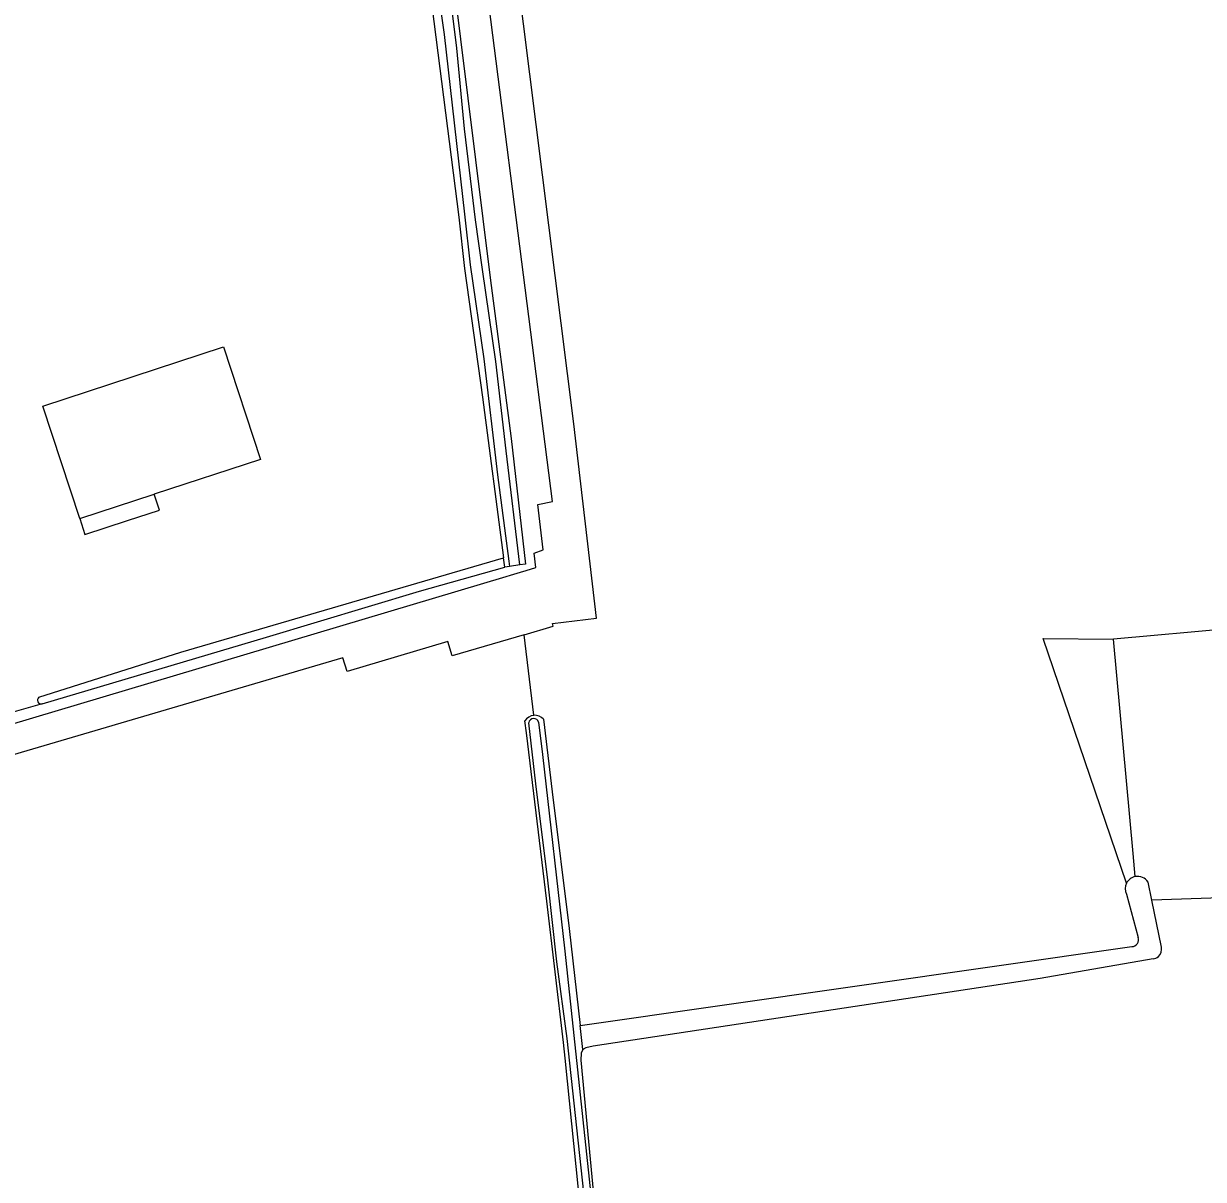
# Model space of a CAD drawing. Extents: x 140000 to 143000, y 403500 to 406000.
# Drawn here: x 141103.5 to 141260.5, y 404678.8 to 404832.6 of the extents above; entities that cross this region are included whole.
import ezdxf

# ---------------------------------------------------------------- set-up
doc = ezdxf.new("R2010")
doc.units = 0
for name, color, linetype in [('gg-afsc-erfafscheiding', 7, 'Continuous'), ('gg-bbg-bijgebouw', 7, 'Continuous'), ('gg-bbg-gedigitaliseerde bijgebouw', 7, 'Continuous'), ('gg-bbg-luifel en loopbrug', 7, 'Continuous'), ('gg-knt-bronhoudergrens', 7, 'Continuous'), ('gg-knt-verharding', 7, 'Continuous'), ('gg-kntw-bovenkant insteek waterloop', 7, 'Continuous'), ('gg-kntw-waterlijn', 7, 'Continuous'), ('gt-grn-vlakafsluiter', 7, 'Continuous')]:
    doc.layers.add(name, color=color, linetype=linetype)

msp = doc.modelspace()

# ---------------------------------------------------------------- linework, layer by layer
at = {"layer": 'gg-afsc-erfafscheiding'}
msp.add_line((141105.95, 404742.05), (141099.98, 404740.34), dxfattribs=at)
for points in [[(141250.27, 404718.19), (141239.19, 404750.75), (141248.51, 404750.64)], [(141251.4, 404719.05), (141251.16, 404722.15), (141248.51, 404750.64)]]:
    msp.add_lwpolyline(points, dxfattribs=at)
at = {"layer": 'gg-bbg-bijgebouw'}
for p in [(141135, 404774.59), (141110.96, 404766.7)]:
    msp.add_line(p, (141120.88, 404769.96), dxfattribs=at)
msp.add_lwpolyline([(141110.96, 404766.7), (141106.05, 404781.67), (141130.09, 404789.55)], dxfattribs=at)
at = {"layer": 'gg-bbg-gedigitaliseerde bijgebouw'}
msp.add_line((141130.09, 404789.55), (141135, 404774.59), dxfattribs=at)
at = {"layer": 'gg-bbg-luifel en loopbrug'}
msp.add_lwpolyline([(141110.96, 404766.7), (141111.66, 404764.58), (141117.3, 404766.43), (141121.57, 404767.81), (141120.88, 404769.96)], dxfattribs=at)
at = {"layer": 'gg-knt-bronhoudergrens'}
msp.add_line((141171.39, 404740.52), (141170.12, 404751.25), dxfattribs=at)
for points in [[(141170.12, 404751.25), (141173.95, 404752.39), (141173.87, 404752.76), (141179.74, 404753.43), (141176.7, 404779.3), (141162.54, 404892.17), (141164.65, 404892.44), (141163.22, 404901.21)], [(141051.07, 404724.16), (141167.7, 404759), (141168.3, 404759.18), (141169.64, 404759.58), (141170.36, 404759.8), (141171.64, 404760.2), (141171.43, 404762.11), (141172.65, 404762.53), (141171.91, 404768.56), (141173.87, 404768.99), (141158.42, 404889.69), (141156.67, 404889.48), (141156.09, 404893.45), (141153.81, 404893.2)], [(141170.12, 404751.25), (141160.53, 404748.45), (141159.95, 404750.33), (141146.54, 404746.33), (141145.96, 404748.16), (141096.66, 404733.66), (141063.64, 404723.66), (141064.23, 404721.89), (141060.34, 404720.67), (141060.97, 404718.79), (141057.14, 404717.57), (141057.64, 404715.56)], [(141302.53, 404685.83), (141265.61, 404683.75), (141262.83, 404716.24), (141253.62, 404715.93)]]:
    msp.add_lwpolyline(points, dxfattribs=at)
at = {"layer": 'gg-knt-verharding'}
msp.add_lwpolyline([(141290.03, 404798.09), (141295.79, 404754.9), (141248.51, 404750.64)], dxfattribs=at)
at = {"layer": 'gg-kntw-bovenkant insteek waterloop'}
for p, q in [((141168.15, 404760.34), (141167.53, 404760.26)), ((141169.53, 404760.53), (141168.15, 404760.34)), ((141253.62, 404715.93), (141253.13, 404718.31)), ((141250.26, 404716.72), (141251.81, 404710.96)), ((141254.9, 404709.68), (141253.62, 404715.93)), ((141177.55, 404699.23), (141250.97, 404709.74))]:
    msp.add_line(p, q, dxfattribs=at)
for points in [[(141157.78, 404860.62), (141157.28, 404861.32), (141156.8, 404861.79), (141155.97, 404861.76), (141155.4, 404861.49), (141154.95, 404861.03), (141154.75, 404860.33), (141155.56, 404852.68), (141161.42, 404806.82), (141162.18, 404800), (141164.58, 404782.88), (141167.37, 404761.49)], [(141157.78, 404860.62), (141158.07, 404859.19), (141160.67, 404838.43), (141165.57, 404798.74), (141168.37, 404777.38), (141170.27, 404760.63), (141169.53, 404760.53)], [(141105.52, 404742.93), (141124.4, 404748.93), (141167.37, 404761.49)], [(141105.95, 404742.05), (141135.84, 404750.91), (141156.2, 404757.03), (141167.53, 404760.26)], [(141239.35, 403974.74), (141236.14, 404009.69), (141223.88, 404147.94), (141218.47, 404213.52), (141211.8, 404291.71), (141205.25, 404372.12), (141199.82, 404435.79), (141197.45, 404461.84), (141196.27, 404475.44), (141190.05, 404548.42), (141183.74, 404614.48), (141175.58, 404694.88), (141175.35, 404696.99), (141173.12, 404715.79), (141170.41, 404738.18), (141170.2, 404739.78)], [(141172.69, 404740), (141173.85, 404730.33), (141176.1, 404712.15), (141177.55, 404699.23)], [(141253.8, 404708.1), (141238.75, 404705.51), (141179.31, 404696.47)], [(141177.92, 404696.02), (141177.68, 404695.54), (141177.65, 404694.61), (141190.85, 404554.37), (141199.63, 404456.06), (141215.83, 404266.87), (141237.37, 404018.28)], [(141179.31, 404696.47), (141178.33, 404696.26), (141177.92, 404696.02)]]:
    msp.add_lwpolyline(points, dxfattribs=at)
for centre, radius, start, end in [((141105.84, 404742.54), 0.5, 129.4532, 282.3053), ((141171.53, 404738.96), 1.56, 95.2327, 148.5612), ((141171.53, 404738.97), 1.56, 41.7273, 95.1407), ((141251.73, 404717.44), 1.65, 152.7931, 206.1207), ((141251.73, 404717.44), 1.65, 101.475, 152.7796), ((141251.73, 404717.44), 1.65, 31.8864, 101.4445), ((141250.97, 404710.64), 0.9, 269.8869, 21.1715), ((141253.59, 404709.51), 1.43, 278.5748, 310.5065), ((141253.54, 404709.4), 1.39, 314.8773, 11.5323)]:
    msp.add_arc(centre, radius, start, end, dxfattribs=at)
at = {"layer": 'gg-kntw-waterlijn'}
for points in [[(141169.53, 404760.53), (141167.71, 404775.73), (141166.35, 404787.6), (141164.54, 404799.85), (141163.61, 404806.48), (141162.17, 404818.59), (141161.14, 404829.3), (141157.75, 404856.93), (141157.16, 404861.07), (141156.73, 404861.34), (141156.1, 404861.21), (141155.53, 404860.38), (141155.31, 404860.11), (141159.46, 404831.12), (141162.15, 404807.23), (141162.92, 404800.47), (141164.75, 404787.98), (141166.58, 404772.52), (141168.06, 404761.04), (141168.15, 404760.34)], [(141239.8, 403974.76), (141204.7, 404385.51), (141197.62, 404465.93), (141193.74, 404510.07), (141189.99, 404552.73), (141187.31, 404582.33), (141183.96, 404617.54), (141181.6, 404644.23), (141175.84, 404697.49), (141174.46, 404707.69), (141173.24, 404718.6), (141171.68, 404731.38), (141170.71, 404739.54)], [(141172.03, 404739.61), (141172.54, 404735.32), (141175.54, 404709.14), (141180.78, 404659.68), (141184.29, 404621.6), (141187.58, 404587.02), (141195.18, 404500.2), (141204.21, 404397.66), (141236.83, 404016.8), (141240.58, 403974.68), (141240.51, 403974.49), (141240.38, 403974.39), (141240.19, 403974.37), (141240.01, 403974.44), (141239.81, 403974.68)]]:
    msp.add_lwpolyline(points, dxfattribs=at)
msp.add_arc((141171.38, 404739.42), 0.682, 16.517, 169.1948, dxfattribs=at)
at = {"layer": 'gt-grn-vlakafsluiter'}
msp.add_line((141177.92, 404696.02), (141177.55, 404699.23), dxfattribs=at)
msp.add_lwpolyline([(141167.53, 404760.26), (141167.45, 404760.86), (141167.37, 404761.49)], dxfattribs=at)

doc.saveas('drawing.dxf')
